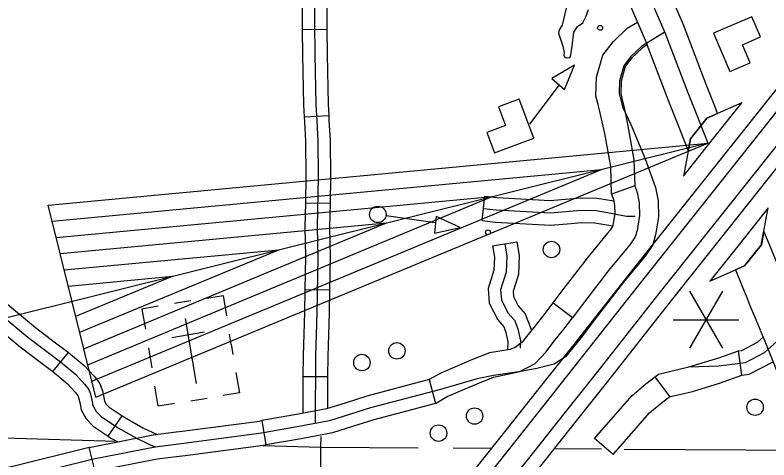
# Model space of a CAD drawing. Extents: x 1369979 to 1371646, y 379997 to 381064.
# Drawn here: x 1370894.8 to 1370948.5, y 380230.7 to 380262.4 of the extents above; entities that cross this region are included whole.
import ezdxf

# ---------------------------------------------------------------- set-up
doc = ezdxf.new("R2010")
doc.units = 0
for name, color, linetype in [('Default', 7, 'Continuous'), ('R_Border Notes', 7, 'Continuous'), ('R_Draft', 7, 'Continuous')]:
    doc.layers.add(name, color=color, linetype=linetype)

msp = doc.modelspace()

# ---------------------------------------------------------------- linework, layer by layer
at = {"layer": 'Default'}
for p, q in [((1370501.904, 380143.18), (1370944.13, 380253.288)), ((1370897.141, 380248.848), (1370944.115, 380253.284)), ((1370900.544, 380235.178), (1370944.115, 380253.284)), ((1370897.425, 380247.706), (1370936.553, 380251.401)), ((1370900.261, 380236.313), (1370936.553, 380251.401)), ((1370897.714, 380246.544), (1370928.772, 380249.463)), ((1370899.972, 380237.475), (1370928.772, 380249.463)), ((1370900.544, 380235.178), (1370897.141, 380248.848)), ((1370897.998, 380245.402), (1370921.23, 380247.585)), ((1370899.688, 380238.617), (1370921.23, 380247.585)), ((1370898.286, 380244.247), (1370913.562, 380245.675)), ((1370899.393, 380239.799), (1370913.562, 380245.675)), ((1370898.577, 380243.078), (1370905.994, 380243.79)), ((1370899.109, 380240.941), (1370905.994, 380243.79))]:
    msp.add_line(p, q, dxfattribs=at)
at = {"layer": 'R_Border Notes'}
for p, q in [((1370915.227, 380261.37), (1370916.985, 380261.392)), ((1370933.537, 380257.441), (1370931.425, 380254.631)), ((1370946.54, 380256.145), (1370944.06, 380255.061)), ((1370944.46, 380253.53), (1370946.54, 380256.145)), ((1370915.368, 380255.156), (1370917.124, 380255.235)), ((1370944.06, 380255.061), (1370942.878, 380253.576)), ((1370942.878, 380253.576), (1370944.06, 380255.061)), ((1370942.878, 380253.576), (1370942.379, 380250.916)), ((1370942.379, 380250.916), (1370944.46, 380253.53)), ((1370938.918, 380250.241), (1370937.27, 380249.631)), ((1370928.042, 380247.754), (1370928.246, 380249.5)), ((1370915.456, 380249.027), (1370917.214, 380248.994)), ((1370948.423, 380248.67), (1370946.342, 380246.056)), ((1370947.924, 380246.01), (1370948.423, 380248.67)), ((1370924.702, 380247.588), (1370921.222, 380248.086)), ((1370928.787, 380245.946), (1370930.519, 380246.251)), ((1370946.342, 380246.056), (1370944.262, 380243.441)), ((1370946.742, 380244.525), (1370947.924, 380246.01)), ((1370944.262, 380243.441), (1370946.742, 380244.525)), ((1370915.425, 380242.839), (1370917.182, 380242.81)), ((1370945.162, 380242.721), (1370942.819, 380238.661)), ((1370942.819, 380242.721), (1370945.162, 380238.661)), ((1370907.295, 380242.031), (1370906.139, 380241.838)), ((1370934.476, 380240.834), (1370933.078, 380241.9)), ((1370906.904, 380240.777), (1370907.675, 380236.154)), ((1370941.647, 380240.691), (1370946.334, 380240.691)), ((1370905.941, 380239.429), (1370908.263, 380239.816)), ((1370910.179, 380238.948), (1370910.06, 380239.66)), ((1370904.281, 380238.696), (1370904.522, 380237.251)), ((1370910.179, 380238.948), (1370910.301, 380238.215)), ((1370897.471, 380236.996), (1370898.595, 380238.347)), ((1370907.289, 380238.466), (1370907.289, 380238.466)), ((1370907.289, 380238.466), (1370907.289, 380238.466)), ((1370930.142, 380238.608), (1370930.034, 380238.561)), ((1370946.539, 380236.731), (1370946.317, 380238.474)), ((1370915.286, 380236.641), (1370917.044, 380236.636)), ((1370941.425, 380235.216), (1370940.376, 380236.627)), ((1370924.279, 380236.419), (1370924.73, 380234.72)), ((1370907.296, 380234.903), (1370908.452, 380235.095)), ((1370901.42, 380232.383), (1370902.403, 380233.84)), ((1370912.347, 380233.493), (1370912.653, 380231.762)), ((1370937.373, 380231.072), (1370936.051, 380232.23)), ((1370900.49, 380229.875), (1370900.067, 380231.581))]:
    msp.add_line(p, q, dxfattribs=at)
for points in [[(1370944.059, 380257.334), (1370942.381, 380261.706), (1370940.929, 380265.072), (1370940.493, 380266.128), (1370939.907, 380267.185), (1370936.745, 380272.001)], [(1370934.298, 380270.391), (1370937.398, 380265.669), (1370937.849, 380264.856), (1370938.229, 380263.933), (1370939.665, 380260.607), (1370941.328, 380256.272)], [(1370915.846, 380269.144), (1370916.047, 380267.735), (1370916.208, 380266.097), (1370916.181, 380264.526), (1370916.114, 380262.62), (1370916.1, 380261.801)], [(1370915.189, 380267.474), (1370915.328, 380266.061), (1370915.302, 380264.549), (1370915.235, 380262.643), (1370915.221, 380261.803), (1370915.227, 380261.37)], [(1370916.939, 380267.646), (1370917.087, 380266.132), (1370917.06, 380264.503), (1370916.992, 380262.597), (1370916.979, 380261.799), (1370916.985, 380261.392)], [(1370934.113, 380263.192), (1370933.921, 380262.393), (1370933.758, 380261.682), (1370933.537, 380261.342), (1370933.477, 380261.105), (1370933.788, 380260.187), (1370933.891, 380259.728), (1370933.877, 380259.536), (1370933.936, 380259.388), (1370934.143, 380259.358)], [(1370934.098, 380259.373), (1370934.291, 380259.358), (1370934.365, 380259.566), (1370934.453, 380260.187), (1370934.586, 380261.194), (1370934.838, 380261.579), (1370935.222, 380261.86), (1370935.444, 380262.274), (1370935.622, 380262.792)], [(1370916.1, 380261.801), (1370916.129, 380259.559), (1370916.209, 380256.029), (1370916.263, 380254.834), (1370916.343, 380253.451)], [(1370936.3, 380256.04), (1370936.152, 380256.632), (1370936.191, 380257.98), (1370936.646, 380259.536), (1370937.371, 380260.504), (1370938.38, 380261.48), (1370939.112, 380261.906), (1370939.801, 380260.274)], [(1370915.227, 380261.37), (1370915.25, 380259.544), (1370915.331, 380255.999), (1370915.368, 380255.156)], [(1370916.985, 380261.392), (1370917.007, 380259.575), (1370917.087, 380256.058), (1370917.124, 380255.235)], [(1370941.023, 380261.156), (1370939.386, 380260.171), (1370938.606, 380259.416), (1370938.137, 380258.791), (1370937.825, 380257.722), (1370937.799, 380256.811), (1370938.033, 380255.873), (1370938.632, 380254.596), (1370939.647, 380252.168), (1370940.401, 380250.11), (1370940.584, 380249.172), (1370940.61, 380248.026), (1370940.401, 380246.75), (1370940.193, 380246.02), (1370939.647, 380245.213), (1370938.111, 380243.363), (1370936.263, 380240.956)], [(1370939.801, 380260.274), (1370939.458, 380260.078), (1370938.694, 380259.338), (1370938.244, 380258.737), (1370937.942, 380257.704), (1370937.916, 380256.823), (1370938.006, 380256.466)], [(1370938.677, 380244.131), (1370950.544, 380259.045)], [(1370951.323, 380258.424), (1370939.457, 380243.511)], [(1370940.649, 380242.563), (1370952.515, 380257.476)], [(1370944.818, 380255.392), (1370944.616, 380255.902), (1370944.059, 380257.334)], [(1370938.006, 380256.466), (1370938.144, 380255.912), (1370938.396, 380254.619), (1370938.843, 380252.078), (1370938.918, 380250.241)], [(1370941.428, 380241.942), (1370953.295, 380256.856)], [(1370937.27, 380249.631), (1370937.204, 380251.621), (1370936.775, 380253.966), (1370936.48, 380255.321), (1370936.3, 380256.04)], [(1370941.328, 380256.272), (1370941.889, 380254.831), (1370942.72, 380252.732)], [(1370942.72, 380252.732), (1370942.886, 380253.584), (1370944.05, 380255.048), (1370944.818, 380255.392)], [(1370915.368, 380255.156), (1370915.385, 380254.789), (1370915.465, 380253.421), (1370915.491, 380250.877), (1370915.456, 380249.027)], [(1370917.124, 380255.235), (1370917.14, 380254.879), (1370917.222, 380253.481), (1370917.249, 380250.87), (1370917.214, 380248.994)], [(1370916.343, 380253.451), (1370916.37, 380250.874), (1370916.303, 380247.289), (1370916.343, 380245.182)], [(1370938.92, 380250.236), (1370939.099, 380249.748), (1370939.239, 380249.028), (1370939.259, 380248.12), (1370939.084, 380247.044), (1370938.956, 380246.597), (1370938.568, 380246.023), (1370938.335, 380245.742)], [(1370928.246, 380249.5), (1370929.129, 380249.397), (1370932.893, 380249.194), (1370934.241, 380249.307)], [(1370937.27, 380249.631), (1370937.4, 380249.274), (1370937.485, 380248.839), (1370937.498, 380248.243), (1370937.365, 380247.428), (1370937.343, 380247.35), (1370937.16, 380247.079), (1370936.982, 380246.865)], [(1370915.456, 380249.027), (1370915.424, 380247.289), (1370915.464, 380245.181), (1370915.425, 380242.839)], [(1370917.214, 380248.994), (1370917.182, 380247.289), (1370917.222, 380245.183), (1370917.182, 380242.81)], [(1370934.24, 380249.307), (1370935.04, 380249.375), (1370936.24, 380249.346), (1370937.423, 380249.155)], [(1370928.144, 380248.627), (1370929.054, 380248.521), (1370932.906, 380248.313), (1370935.066, 380248.495), (1370936.159, 380248.469), (1370936.966, 380248.339), (1370938.319, 380248.078), (1370938.953, 380248.064)], [(1370928.042, 380247.754), (1370928.98, 380247.645), (1370932.919, 380247.432), (1370934.388, 380247.556)], [(1370934.388, 380247.556), (1370935.093, 380247.615), (1370936.078, 380247.592), (1370937.353, 380247.386)], [(1370936.982, 380246.865), (1370935.684, 380245.301), (1370933.797, 380242.843), (1370933.078, 380241.9)], [(1370948.11, 380247.001), (1370947.935, 380246.031), (1370946.743, 380244.52), (1370946.084, 380244.237)], [(1370949.572, 380243.466), (1370949.306, 380244.124), (1370948.48, 380246.103), (1370948.11, 380247.001)], [(1370886.587, 380246.306), (1370887.927, 380245.511), (1370888.786, 380244.977), (1370890.738, 380243.466), (1370893.536, 380241.226), (1370895.683, 380239.442), (1370897.14, 380238.347), (1370898.021, 380237.682), (1370899.101, 380236.783), (1370899.739, 380236.093), (1370900.038, 380235.715), (1370900.155, 380235.376), (1370900.246, 380234.96), (1370900.324, 380234.569), (1370900.558, 380234.152), (1370900.91, 380233.787), (1370902.068, 380233.006), (1370903.486, 380232.211), (1370904.761, 380231.612)], [(1370930.519, 380246.251), (1370930.692, 380245.27), (1370930.63, 380243.913), (1370930.256, 380242.714), (1370930.282, 380242.35), (1370930.62, 380241.674), (1370931.12, 380241.118), (1370931.311, 380240.61)], [(1370928.787, 380245.946), (1370928.927, 380245.156), (1370928.884, 380244.22), (1370928.478, 380242.918), (1370928.555, 380241.875), (1370929.154, 380240.676), (1370929.591, 380240.19), (1370929.665, 380239.993)], [(1370929.653, 380246.098), (1370929.809, 380245.213), (1370929.757, 380244.067), (1370929.367, 380242.816), (1370929.419, 380242.113), (1370929.887, 380241.175), (1370930.356, 380240.654), (1370930.59, 380240.029), (1370930.772, 380239.195), (1370930.747, 380238.653)], [(1370938.335, 380245.742), (1370937.058, 380244.204), (1370935.193, 380241.775), (1370934.476, 380240.834)], [(1370916.343, 380245.182), (1370916.276, 380241.195), (1370916.169, 380238.094)], [(1370929.852, 380232.933), (1370931.911, 380235.539), (1370934.236, 380238.474), (1370938.677, 380244.131)], [(1370946.084, 380244.237), (1370946.596, 380243.01), (1370946.849, 380242.385)], [(1370939.457, 380243.511), (1370935.016, 380237.855), (1370932.692, 380234.921), (1370930.634, 380232.315)], [(1370915.425, 380242.839), (1370915.397, 380241.217), (1370915.29, 380238.11), (1370915.286, 380236.641)], [(1370917.182, 380242.81), (1370917.155, 380241.172), (1370917.048, 380238.077), (1370917.044, 380236.637)], [(1370931.829, 380231.371), (1370933.887, 380233.976), (1370936.209, 380236.907), (1370940.649, 380242.563)], [(1370893.731, 380242.196), (1370894.091, 380241.907), (1370896.228, 380240.131), (1370897.669, 380239.05), (1370898.567, 380238.371), (1370898.595, 380238.348)], [(1370908.445, 380242.223), (1370909.601, 380242.415), (1370909.842, 380240.971)], [(1370932.611, 380230.754), (1370934.668, 380233.358), (1370936.989, 380236.287), (1370941.428, 380241.942)], [(1370946.849, 380242.385), (1370947.115, 380241.703)], [(1370904.977, 380241.644), (1370903.821, 380241.451), (1370904.062, 380240.006)], [(1370933.078, 380241.9), (1370932.518, 380241.121), (1370931.726, 380240.138), (1370931.204, 380239.485), (1370930.906, 380239.093), (1370930.403, 380238.72), (1370930.142, 380238.608)], [(1370947.115, 380241.703), (1370947.459, 380240.861)], [(1370936.263, 380240.956), (1370935.092, 380239.419), (1370933.973, 380238.049), (1370933.166, 380237.528), (1370931.943, 380237.205), (1370930.668, 380236.97), (1370928.846, 380236.71), (1370927.701, 380236.475), (1370925.088, 380235.725), (1370920.091, 380234.396), (1370917.177, 380233.485), (1370914.99, 380233.068), (1370912.336, 380232.599), (1370906.793, 380231.869), (1370904.761, 380231.612), (1370900.364, 380230.749), (1370894.821, 380229.376)], [(1370947.459, 380240.861), (1370947.844, 380239.957)], [(1370892.632, 380240.824), (1370892.98, 380240.545), (1370895.138, 380238.752), (1370896.611, 380237.645), (1370897.475, 380236.993), (1370897.471, 380236.996)], [(1370930.515, 380236.949), (1370930.739, 380237.005), (1370931.819, 380237.564), (1370932.602, 380238.403), (1370933.161, 380239.131), (1370933.952, 380240.142), (1370934.476, 380240.834)], [(1370931.311, 380240.61), (1370931.564, 380239.935)], [(1370929.665, 380239.993), (1370929.745, 380239.779), (1370929.889, 380239.12), (1370929.861, 380238.533)], [(1370940.615, 380236.805), (1370942.777, 380237.327), (1370944.903, 380237.409), (1370946.807, 380237.651), (1370948.148, 380238.349), (1370949.033, 380239.127), (1370949.494, 380239.846)], [(1370947.852, 380239.938), (1370948.144, 380239.279), (1370949.373, 380236.191), (1370950.568, 380232.998), (1370950.896, 380232.118), (1370951.185, 380231.355), (1370951.293, 380230.936), (1370951.32, 380230.766), (1370951.397, 380229.968), (1370951.416, 380229.05)], [(1370946.317, 380238.474), (1370946.541, 380238.503), (1370947.648, 380239.079), (1370948.068, 380239.449)], [(1370898.595, 380238.347), (1370899.708, 380237.422), (1370900.407, 380236.665), (1370900.82, 380236.144), (1370901.003, 380235.615), (1370901.106, 380235.14), (1370901.159, 380234.878), (1370901.269, 380234.681), (1370901.478, 380234.464), (1370902.403, 380233.84)], [(1370930.034, 380238.561), (1370928.565, 380238.327), (1370927.365, 380237.855), (1370925.098, 380236.868), (1370924.279, 380236.419)], [(1370940.376, 380236.627), (1370940.615, 380236.805), (1370942.777, 380237.327), (1370944.902, 380237.98), (1370946.317, 380238.474)], [(1370916.169, 380238.094), (1370916.155, 380233.29)], [(1370946.539, 380236.731), (1370947.073, 380236.798), (1370948.778, 380237.686)], [(1370897.471, 380236.996), (1370898.494, 380236.144), (1370899.07, 380235.521), (1370899.256, 380235.286), (1370899.307, 380235.138), (1370899.386, 380234.78), (1370899.49, 380234.26), (1370899.847, 380233.623), (1370900.341, 380233.111), (1370901.42, 380232.383)], [(1370910.517, 380236.925), (1370910.758, 380235.48), (1370909.602, 380235.287)], [(1370915.286, 380236.641), (1370915.278, 380234.017)], [(1370917.044, 380236.637), (1370917.037, 380234.362)], [(1370924.73, 380234.72), (1370925.551, 380235.219), (1370927.854, 380236.179), (1370928.866, 380236.594), (1370930.515, 380236.949)], [(1370936.051, 380232.23), (1370938.734, 380235.291), (1370939.699, 380236.123), (1370940.615, 380236.805)], [(1370936.051, 380232.23), (1370938.734, 380235.291), (1370939.699, 380236.123), (1370940.376, 380236.627)], [(1370941.377, 380235.18), (1370943.02, 380235.577), (1370944.958, 380236.171), (1370946.539, 380236.731)], [(1370924.279, 380236.419), (1370919.847, 380235.241), (1370918.282, 380234.751)], [(1370906.134, 380234.709), (1370904.978, 380234.516), (1370904.737, 380235.961)], [(1370937.373, 380231.072), (1370939.975, 380234.04), (1370940.799, 380234.751), (1370941.425, 380235.216)], [(1370918.282, 380234.751), (1370916.962, 380234.339), (1370914.832, 380233.932), (1370912.347, 380233.493)], [(1370924.73, 380234.72), (1370920.336, 380233.552), (1370918.807, 380233.074)], [(1370902.403, 380233.84), (1370902.529, 380233.755), (1370903.888, 380232.993), (1370904.904, 380232.516)], [(1370906.256, 380232.687), (1370906.68, 380232.741), (1370912.202, 380233.468), (1370912.347, 380233.493)], [(1370870.582, 380232.963), (1370902.001, 380232.036)], [(1370918.807, 380233.074), (1370917.391, 380232.631), (1370915.149, 380232.203), (1370912.653, 380231.762)], [(1370922.214, 380223.314), (1370929.852, 380232.933)], [(1370900.067, 380231.581), (1370900.174, 380231.608), (1370904.621, 380232.48), (1370906.256, 380232.687)], [(1370901.42, 380232.383), (1370901.606, 380232.257), (1370902.093, 380231.984)], [(1370916.555, 380232.369), (1370916.545, 380231.607)], [(1370930.634, 380232.315), (1370922.993, 380222.694)], [(1370912.653, 380231.762), (1370912.47, 380231.73), (1370906.905, 380230.998), (1370906.477, 380230.944)], [(1370912.45, 380231.727), (1370916.545, 380231.607)], [(1370900.067, 380231.581), (1370894.617, 380230.231), (1370894.074, 380230.107)], [(1370916.545, 380231.607), (1370916.512, 380216.234)], [(1370916.545, 380231.607), (1370923.497, 380231.562)], [(1370924.185, 380221.746), (1370931.829, 380231.371)], [(1370925.993, 380231.545), (1370928.736, 380231.528)], [(1370933.2, 380231.499), (1370936.548, 380231.477)], [(1370938.16, 380231.467), (1370951.178, 380231.382)], [(1370906.477, 380230.944), (1370904.901, 380230.744), (1370900.555, 380229.891), (1370900.49, 380229.875)], [(1370924.965, 380221.125), (1370932.611, 380230.754)]]:
    msp.add_lwpolyline(points, dxfattribs=at)
for points in [[(1370944.519, 380261.112), (1370945.691, 380258.376), (1370947.135, 380258.994), (1370946.58, 380260.289), (1370947.873, 380260.842), (1370947.256, 380262.284)], [(1370933.007, 380257.878), (1370933.912, 380257.097), (1370934.631, 380258.845)], [(1370931.722, 380253.62), (1370930.677, 380256.408), (1370929.207, 380255.857), (1370929.701, 380254.538), (1370928.384, 380254.044), (1370928.934, 380252.576)], [(1370924.772, 380248.038), (1370924.644, 380246.849), (1370926.491, 380247.252)]]:
    msp.add_lwpolyline(points, close=True, dxfattribs=at)
for centre, radius in [((1370936.449, 380261.496), 0.176), ((1370920.617, 380248.193), 0.586), ((1370928.466, 380246.917), 0.176), ((1370932.987, 380245.693), 0.586), ((1370921.979, 380238.469), 0.586), ((1370919.484, 380237.636), 0.586), ((1370947.487, 380234.448), 0.586), ((1370927.51, 380233.821), 0.586), ((1370924.941, 380232.604), 0.586)]:
    msp.add_circle(centre, radius, dxfattribs=at)
at = {"layer": 'R_Draft'}
for points in [[(1370935.552, 380271.214), (1370938.683, 380266.445), (1370939.203, 380265.507), (1370939.611, 380264.516), (1370941.054, 380261.173), (1370942.729, 380256.809)], [(1370942.726, 380256.816), (1370943.285, 380255.379), (1370944.115, 380253.284)]]:
    msp.add_lwpolyline(points, dxfattribs=at)

doc.saveas('drawing.dxf')
